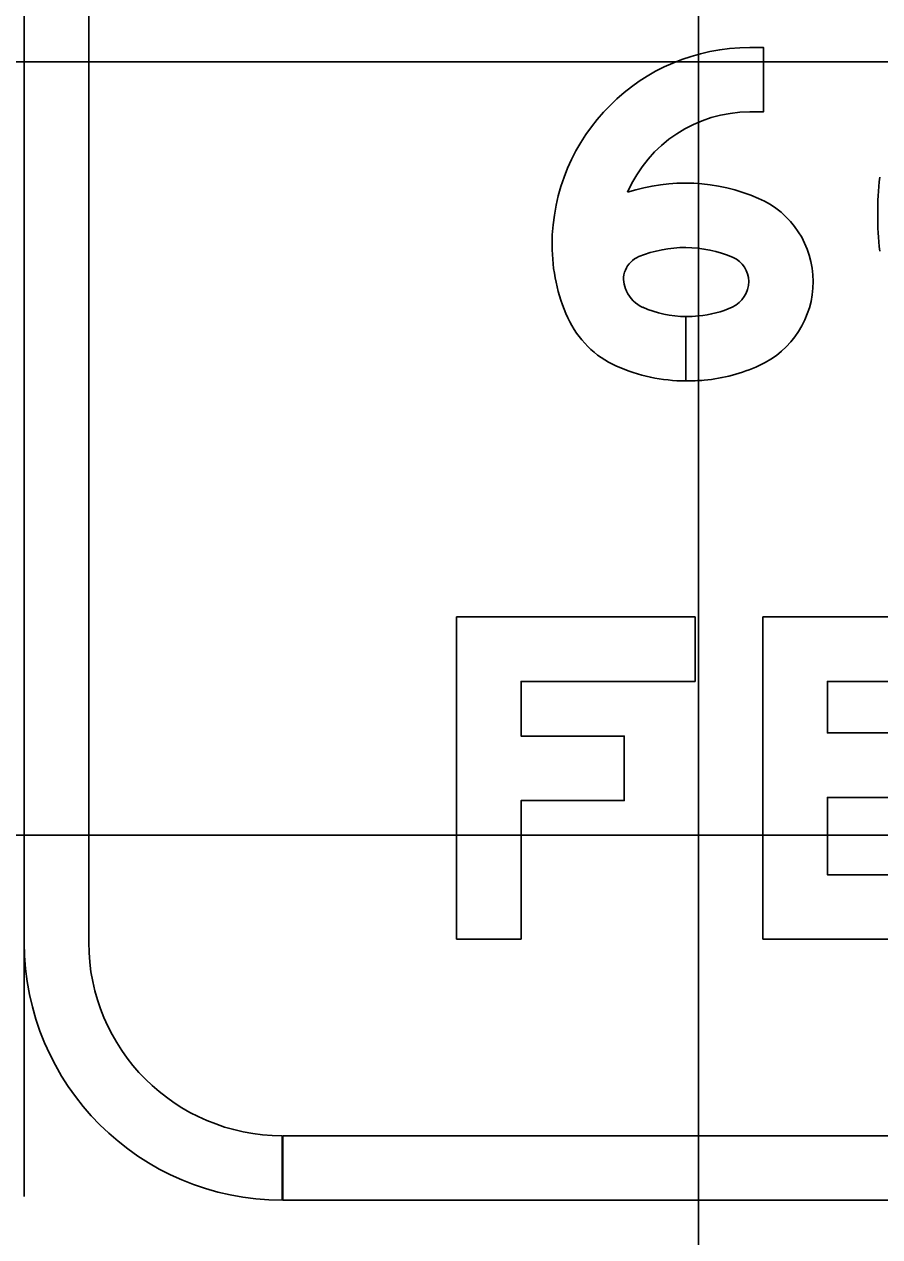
# Model space of a CAD drawing. Extents: x 1797809 to 2198143, y 249608 to 1237864.
# Drawn here: x 2195978.964 to 2195981.175, y 1237289.067 to 1237292.203 of the extents above; entities that cross this region are included whole.
import ezdxf

# ---------------------------------------------------------------- set-up
doc = ezdxf.new("R2010")
doc.units = 0
for name, color, linetype in [('GSBWFILL', 7, 'Continuous'), ('GSCOLORFILL', 7, 'Continuous'), ('GSOUTLINE', 7, 'Continuous'), ('GSSHT', 7, 'Continuous')]:
    doc.layers.add(name, color=color, linetype=linetype)

msp = doc.modelspace()

# ---------------------------------------------------------------- linework, layer by layer
at = {"layer": 'GSBWFILL'}
for points in [[(2195980.8396, 1237291.9766), (2195980.8748, 1237291.9766), (2195980.8748, 1237292.1433), (2195980.8396, 1237292.1433)], [(2195980.6743, 1237291.2808), (2195980.6743, 1237291.4475)], [(2195980.6743, 1237291.4475), (2195980.6743, 1237291.2808)]]:
    msp.add_lwpolyline(points, dxfattribs=at)
for points in [[(2195980.0815, 1237290.6704), (2195980.6982, 1237290.6704), (2195980.6982, 1237290.5037), (2195980.2482, 1237290.5037), (2195980.2482, 1237290.3621), (2195980.5149, 1237290.3621), (2195980.5149, 1237290.1954), (2195980.2482, 1237290.1954), (2195980.2482, 1237289.8371), (2195980.0815, 1237289.8371)], [(2195981.4815, 1237290.6704), (2195981.4815, 1237290.5037), (2195981.0399, 1237290.5037), (2195981.0399, 1237290.3704), (2195981.2899, 1237290.3704), (2195981.2899, 1237290.2037), (2195981.0399, 1237290.2037), (2195981.0399, 1237290.0037), (2195981.4899, 1237290.0037), (2195981.4899, 1237289.8371), (2195980.8732, 1237289.8371), (2195980.8732, 1237290.6704)]]:
    msp.add_lwpolyline(points, close=True, dxfattribs=at)
for centre, major_axis, start_param, end_param in [((2195980.8396, 1237291.632), (0, 0.5113), 0, 1.570796), ((2195980.8396, 1237291.632), (0, 0.3446), 0, 1.161745), ((2195980.6716, 1237291.3121), (0, 0.4804), 5.875072, 6.596573), ((2195982.0318, 1237291.7121), (0, 0.8618), 1.459794, 1.570796), ((2195980.7693, 1237291.5382), (0, 0.234), 4.712389, 5.875072), ((2195982.0318, 1237291.7121), (0, 0.8618), 1.570796, 1.681799), ((2195980.6716, 1237291.3121), (0, 0.3137), 5.875072, 6.672982), ((2195980.7832, 1237291.632), (0, 0.4548), 1.570796, 1.996105), ((2195980.5764, 1237291.5437), (0, 0.0633), 0.389797, 1.974401), ((2195980.7693, 1237291.5382), (0, 0.0674), 4.712389, 5.875072), ((2195980.7832, 1237291.632), (0, 0.2881), 1.974401, 1.996105), ((2195980.5971, 1237291.5477), (0, 0.0838), 1.996105, 2.721836), ((2195980.7638, 1237291.5382), (0, 0.0729), 3.571931, 4.712389), ((2195980.7638, 1237291.5382), (0, 0.2396), 3.571931, 4.712389), ((2195980.6743, 1237291.7208), (0, 0.2733), 2.721836, 3.141593), ((2195980.6743, 1237291.824), (0, 0.3765), 3.141703, 3.228955), ((2195980.6841, 1237291.7119), (0, 0.264), 3.228955, 3.571931), ((2195980.5971, 1237291.5477), (0, 0.2505), 1.996105, 2.721836), ((2195980.6743, 1237291.7208), (0, 0.4399), 2.721836, 3.141593), ((2195980.6841, 1237291.7119), (0, 0.4306), 3.228955, 3.571931), ((2195980.6743, 1237291.824), (0, 0.5432), 3.141669, 3.228955)]:
    msp.add_ellipse(centre, major_axis=major_axis, ratio=0.999998, start_param=start_param, end_param=end_param, dxfattribs=at)
at = {"layer": 'GSCOLORFILL'}
for p, q in [((2195978.9639, 1237289.1717), (2195978.9639, 1237297.1884)), ((2195978.9639, 1237296.5037), (2195978.9639, 1237289.8287)), ((2195979.1306, 1237289.8287), (2195979.1306, 1237296.5037)), ((2195979.6306, 1237289.1621), (2195979.6306, 1237289.3287)), ((2195983.3056, 1237289.3287), (2195979.6322, 1237289.3287)), ((2195979.6322, 1237289.3287), (2195979.6322, 1237289.1621)), ((2195979.6322, 1237289.1621), (2195983.3056, 1237289.1621))]:
    msp.add_line(p, q, dxfattribs=at)
for points in [[(2195980.8396, 1237291.9766), (2195980.8748, 1237291.9766), (2195980.8748, 1237292.1433), (2195980.8396, 1237292.1433)], [(2195980.6743, 1237291.2808), (2195980.6743, 1237291.4475)], [(2195980.6743, 1237291.4475), (2195980.6743, 1237291.2808)]]:
    msp.add_lwpolyline(points, dxfattribs=at)
for points in [[(2195980.0815, 1237290.6704), (2195980.6982, 1237290.6704), (2195980.6982, 1237290.5037), (2195980.2482, 1237290.5037), (2195980.2482, 1237290.3621), (2195980.5149, 1237290.3621), (2195980.5149, 1237290.1954), (2195980.2482, 1237290.1954), (2195980.2482, 1237289.8371), (2195980.0815, 1237289.8371)], [(2195981.4815, 1237290.6704), (2195981.4815, 1237290.5037), (2195981.0399, 1237290.5037), (2195981.0399, 1237290.3704), (2195981.2899, 1237290.3704), (2195981.2899, 1237290.2037), (2195981.0399, 1237290.2037), (2195981.0399, 1237290.0037), (2195981.4899, 1237290.0037), (2195981.4899, 1237289.8371), (2195980.8732, 1237289.8371), (2195980.8732, 1237290.6704)]]:
    msp.add_lwpolyline(points, close=True, dxfattribs=at)
for radius in [0.6667, 0.5]:
    msp.add_arc((2195979.6306, 1237289.8287), radius, 180, 270, dxfattribs=at)
for centre, major_axis, start_param, end_param in [((2195980.8396, 1237291.632), (0, 0.5113), 0, 1.570796), ((2195980.8396, 1237291.632), (0, 0.3446), 0, 1.161745), ((2195980.6716, 1237291.3121), (0, 0.4804), 5.875072, 6.596573), ((2195982.0318, 1237291.7121), (0, 0.8618), 1.459794, 1.570796), ((2195980.7693, 1237291.5382), (0, 0.234), 4.712389, 5.875072), ((2195982.0318, 1237291.7121), (0, 0.8618), 1.570796, 1.681799), ((2195980.6716, 1237291.3121), (0, 0.3137), 5.875072, 6.672982), ((2195980.7832, 1237291.632), (0, 0.4548), 1.570796, 1.996105), ((2195980.5764, 1237291.5437), (0, 0.0633), 0.389797, 1.974401), ((2195980.7693, 1237291.5382), (0, 0.0674), 4.712389, 5.875072), ((2195980.7832, 1237291.632), (0, 0.2881), 1.974401, 1.996105), ((2195980.5971, 1237291.5477), (0, 0.0838), 1.996105, 2.721836), ((2195980.7638, 1237291.5382), (0, 0.0729), 3.571931, 4.712389), ((2195980.7638, 1237291.5382), (0, 0.2396), 3.571931, 4.712389), ((2195980.6743, 1237291.7208), (0, 0.2733), 2.721836, 3.141593), ((2195980.6743, 1237291.824), (0, 0.3765), 3.141703, 3.228955), ((2195980.6841, 1237291.7119), (0, 0.264), 3.228955, 3.571931), ((2195980.5971, 1237291.5477), (0, 0.2505), 1.996105, 2.721836), ((2195980.6743, 1237291.7208), (0, 0.4399), 2.721836, 3.141593), ((2195980.6841, 1237291.7119), (0, 0.4306), 3.228955, 3.571931), ((2195980.6743, 1237291.824), (0, 0.5432), 3.141669, 3.228955)]:
    msp.add_ellipse(centre, major_axis=major_axis, ratio=0.999998, start_param=start_param, end_param=end_param, dxfattribs=at)
at = {"layer": 'GSOUTLINE'}
msp.add_lwpolyline([(2195980.8396, 1237291.9766), (2195980.8748, 1237291.9766), (2195980.8748, 1237292.1433), (2195980.8396, 1237292.1433)], dxfattribs=at)
for points in [[(2195980.0815, 1237290.6704), (2195980.6982, 1237290.6704), (2195980.6982, 1237290.5037), (2195980.2482, 1237290.5037), (2195980.2482, 1237290.3621), (2195980.5149, 1237290.3621), (2195980.5149, 1237290.1954), (2195980.2482, 1237290.1954), (2195980.2482, 1237289.8371), (2195980.0815, 1237289.8371)], [(2195981.4815, 1237290.6704), (2195981.4815, 1237290.5037), (2195981.0399, 1237290.5037), (2195981.0399, 1237290.3704), (2195981.2899, 1237290.3704), (2195981.2899, 1237290.2037), (2195981.0399, 1237290.2037), (2195981.0399, 1237290.0037), (2195981.4899, 1237290.0037), (2195981.4899, 1237289.8371), (2195980.8732, 1237289.8371), (2195980.8732, 1237290.6704)]]:
    msp.add_lwpolyline(points, close=True, dxfattribs=at)
for centre, major_axis, start_param, end_param in [((2195980.8396, 1237291.632), (0, 0.5113), 0, 1.570796), ((2195980.8396, 1237291.632), (0, 0.3446), 0, 1.161745), ((2195980.6716, 1237291.3121), (0, 0.4804), 5.875072, 6.596573), ((2195982.0318, 1237291.7121), (0, 0.8618), 1.459794, 1.570796), ((2195980.7693, 1237291.5382), (0, 0.234), 4.712389, 5.875072), ((2195982.0318, 1237291.7121), (0, 0.8618), 1.570796, 1.681799), ((2195980.6716, 1237291.3121), (0, 0.3137), 5.875072, 6.672982), ((2195980.7832, 1237291.632), (0, 0.4548), 1.570796, 1.996105), ((2195980.5764, 1237291.5437), (0, 0.0633), 0.389797, 1.974401), ((2195980.7693, 1237291.5382), (0, 0.0674), 4.712389, 5.875072), ((2195980.7832, 1237291.632), (0, 0.2881), 1.974401, 1.996105), ((2195980.5971, 1237291.5477), (0, 0.0838), 1.996105, 2.721836), ((2195980.7638, 1237291.5382), (0, 0.0729), 3.571931, 4.712389), ((2195980.7638, 1237291.5382), (0, 0.2396), 3.571931, 4.712389), ((2195980.6743, 1237291.7208), (0, 0.2733), 2.721836, 3.141593), ((2195980.6743, 1237291.824), (0, 0.3765), 3.141593, 3.228955), ((2195980.6841, 1237291.7119), (0, 0.264), 3.228955, 3.571931), ((2195980.5971, 1237291.5477), (0, 0.2505), 1.996105, 2.721836), ((2195980.6743, 1237291.7208), (0, 0.4399), 2.721836, 3.141593), ((2195980.6841, 1237291.7119), (0, 0.4306), 3.228955, 3.571931), ((2195980.6743, 1237291.824), (0, 0.5432), 3.141593, 3.228955)]:
    msp.add_ellipse(centre, major_axis=major_axis, ratio=0.999998, start_param=start_param, end_param=end_param, dxfattribs=at)
at = {"layer": 'GSSHT'}
for p, q in [((2195980.7065, 1237258.1062), (2195980.7065, 1237318.1062)), ((2195924.7065, 1237292.1062), (2196054.7065, 1237292.1062)), ((2195924.7065, 1237290.1062), (2196054.7065, 1237290.1062))]:
    msp.add_line(p, q, dxfattribs=at)

doc.saveas('drawing.dxf')
